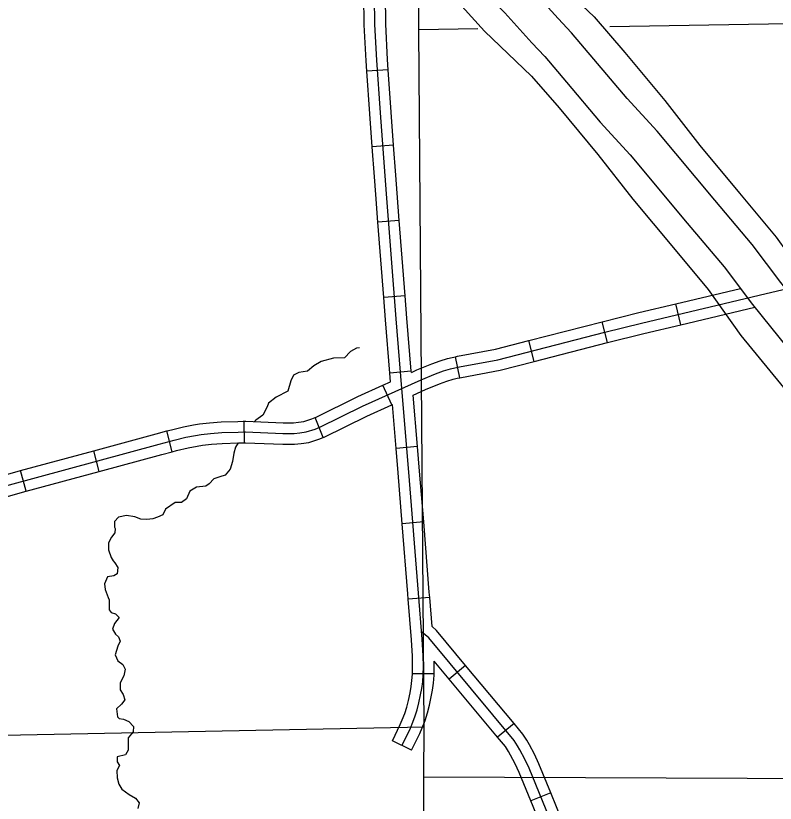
# Model space of a CAD drawing. Extents: x -492261 to -432772, y 1441225 to 1452922.
# Drawn here: x -458028.3 to -457876.9, y 1451389.7 to 1451546.8 of the extents above; entities that cross this region are included whole.
import ezdxf

# ---------------------------------------------------------------- set-up
doc = ezdxf.new("R2010")
doc.units = 0
doc.layers.add('Default', color=7, linetype='Continuous')

msp = doc.modelspace()

# ---------------------------------------------------------------- linework, layer by layer
at = {"layer": 'Default'}
for p, q in [((-457954.05, 1451536.03), (-457958.33, 1451535.72)), ((-457952.97, 1451520.98), (-457957.24, 1451520.67)), ((-457951.84, 1451505.95), (-457956.11, 1451505.62)), ((-457950.66, 1451490.91), (-457954.93, 1451490.58)), ((-457895.73, 1451485.15), (-457896.71, 1451489.32)), ((-457910.36, 1451481.6), (-457911.4, 1451485.76)), ((-457924.95, 1451477.84), (-457926.02, 1451481.99)), ((-457939.77, 1451474.59), (-457940.66, 1451478.79)), ((-457949.46, 1451475.88), (-457953.73, 1451475.53)), ((-457953.33, 1451469.2), (-457955.1, 1451473.1)), ((-457982.69, 1451461.63), (-457982.79, 1451465.91)), ((-457967.04, 1451462.66), (-457968.61, 1451466.65)), ((-457997.11, 1451459.82), (-457998.21, 1451463.97)), ((-458011.66, 1451455.88), (-458012.78, 1451460.02)), ((-457948.2, 1451460.85), (-457952.47, 1451460.49)), ((-458026.21, 1451451.93), (-458027.34, 1451456.06)), ((-457946.98, 1451445.81), (-457951.25, 1451445.47)), ((-457945.78, 1451430.77), (-457950.05, 1451430.42)), ((-457938.61, 1451417.2), (-457941.91, 1451414.45)), ((-457944.9, 1451415.54), (-457949.19, 1451415.55)), ((-457928.96, 1451405.61), (-457932.25, 1451402.87)), ((-457949.39, 1451400.26), (-457953.23, 1451402.16)), ((-457921.63, 1451391.78), (-457925.6, 1451390.16))]:
    msp.add_line(p, q, dxfattribs=at)
for points in [[(-457969.02, 1451627.9), (-457948.86, 1451592.05), (-457945.54, 1451585), (-457942.41, 1451578.8), (-457941.25, 1451576.93), (-457937.58, 1451572.61), (-457933.61, 1451567.92), (-457922.53, 1451555.71), (-457913.02, 1451546.57), (-457906.9, 1451539.48), (-457898.92, 1451529.88), (-457891.94, 1451520.95), (-457884, 1451511.44), (-457876.7, 1451502.65), (-457870.15, 1451493.46), (-457861.12, 1451482.48), (-457847.37, 1451466.06)], [(-457850.4, 1451463.07), (-457863.24, 1451478.02), (-457875.75, 1451493.59), (-457881.49, 1451501.19), (-457888.95, 1451510.02), (-457900.44, 1451523.76), (-457906.41, 1451530.27), (-457913.04, 1451538.14), (-457917.52, 1451543.4), (-457920.14, 1451546.22), (-457925.58, 1451552.24), (-457937.06, 1451564.09), (-457940.09, 1451567.15), (-457940.98, 1451568.14), (-457941.55, 1451568.87), (-457942.51, 1451570.27), (-457944.8, 1451573.99), (-457953.61, 1451590.19), (-457972.39, 1451623.79)], [(-457978.63, 1451620.32), (-457959.87, 1451586.74), (-457950.98, 1451570.41), (-457948.5, 1451566.38), (-457947.32, 1451564.66), (-457946.47, 1451563.56), (-457945.29, 1451562.25), (-457942.16, 1451559.09), (-457930.8, 1451547.36), (-457925.4, 1451541.39), (-457922.85, 1451538.65), (-457918.49, 1451533.53), (-457911.78, 1451525.55), (-457905.81, 1451519.05), (-457894.42, 1451505.43), (-457887.07, 1451496.73), (-457881.39, 1451489.2), (-457868.73, 1451473.45), (-457855.82, 1451458.41)], [(-457983.96, 1451619.5), (-457964.11, 1451584.18), (-457960.95, 1451577.48), (-457957.37, 1451570.38), (-457955.14, 1451566.81), (-457950.67, 1451561.53), (-457946.5, 1451556.61), (-457934.83, 1451543.75), (-457925.47, 1451534.76), (-457919.97, 1451528.4), (-457912.26, 1451519.12), (-457905.27, 1451510.18), (-457897.17, 1451500.47), (-457890.29, 1451492.19), (-457883.77, 1451483.04), (-457874.32, 1451471.53), (-457860.52, 1451455.05)], [(-457951.31, 1451401.21), (-457949.69, 1451404.5), (-457949.27, 1451405.52), (-457948.72, 1451406.92), (-457948.3, 1451408.31), (-457947.93, 1451409.74), (-457947.59, 1451411.32), (-457947.36, 1451412.62), (-457947.18, 1451413.93), (-457947.05, 1451415.34), (-457947.04, 1451417.03), (-457947.1, 1451419.11), (-457947.25, 1451422.44), (-457948, 1451431.63), (-457949.93, 1451455.78), (-457951.32, 1451472.41), (-457952.45, 1451486.32), (-457954.4, 1451511.27), (-457954.66, 1451514.85), (-457955.59, 1451527.42), (-457956.34, 1451537.92), (-457956.69, 1451545.05), (-457956.83, 1451556)], [(-457944.83, 1451091.7), (-457944.89, 1451103.15), (-457946.83, 1451244.05), (-457946.97, 1451253.15), (-457946.94, 1451394.95), (-457946.87, 1451404.85), (-457947.93, 1451544), (-457948.01, 1451552.92)], [(-457958.33, 1451535.72), (-457958.48, 1451537.79), (-457958.83, 1451544.99), (-457958.91, 1451550.92)], [(-457954.05, 1451536.03), (-457954.2, 1451538.05), (-457954.55, 1451545.12), (-457954.62, 1451550.97)], [(-457630.98, 1451535.76), (-457685.87, 1451540.2), (-457838.76, 1451545.78), (-457909.88, 1451544.62)], [(-457936.17, 1451544.19), (-457947.93, 1451544)], [(-457957.24, 1451520.67), (-457957.72, 1451527.26), (-457958.33, 1451535.72)], [(-457952.97, 1451520.98), (-457953.45, 1451527.57), (-457954.05, 1451536.03)], [(-457951.84, 1451505.95), (-457952.27, 1451511.44), (-457952.53, 1451515.01), (-457952.97, 1451520.98)], [(-457956.11, 1451505.62), (-457956.54, 1451511.11), (-457956.8, 1451514.69), (-457957.24, 1451520.67)], [(-457954.93, 1451490.58), (-457956.11, 1451505.62)], [(-457950.66, 1451490.91), (-457951.84, 1451505.95)], [(-457973.69, 1451463.48), (-457972.83, 1451463.47), (-457971.66, 1451463.59), (-457970.38, 1451463.79), (-457968.59, 1451464.35), (-457967.66, 1451464.72), (-457959.21, 1451468.89), (-457947.48, 1451474.2), (-457944.6, 1451475.39), (-457943, 1451475.95), (-457941.63, 1451476.36), (-457940.8, 1451476.56), (-457939.85, 1451476.77), (-457932.2, 1451478.19), (-457910.89, 1451483.68), (-457903.58, 1451485.49), (-457878.68, 1451491.39), (-457873.31, 1451492.64), (-457853.34, 1451497.81)], [(-457949.46, 1451475.88), (-457950.31, 1451486.49), (-457950.66, 1451490.91)], [(-457896.71, 1451489.32), (-457883.79, 1451492.38)], [(-457953.73, 1451475.53), (-457954.59, 1451486.15), (-457954.93, 1451490.58)], [(-457911.4, 1451485.76), (-457904.09, 1451487.58), (-457896.71, 1451489.32)], [(-457895.73, 1451485.15), (-457880.95, 1451488.65)], [(-457926.02, 1451481.99), (-457911.42, 1451485.76), (-457911.4, 1451485.76)], [(-457910.36, 1451481.6), (-457903.08, 1451483.41), (-457895.73, 1451485.15)], [(-457940.66, 1451478.79), (-457940.27, 1451478.87), (-457932.66, 1451480.28), (-457926.02, 1451481.99)], [(-457924.95, 1451477.84), (-457910.36, 1451481.6), (-457910.36, 1451481.6)], [(-457959.76, 1451480.58), (-457960.37, 1451480.47), (-457961.58, 1451479.81), (-457962.78, 1451478.55), (-457964.98, 1451478.46), (-457967.45, 1451477.83), (-457968.91, 1451476.96), (-457970.15, 1451475.9), (-457971.88, 1451475.65), (-457972.93, 1451475.08), (-457973.44, 1451473.95), (-457974.08, 1451471.9), (-457976.42, 1451470.7), (-457977.9, 1451469.51), (-457978.2, 1451468.79), (-457979.07, 1451467.1), (-457980.45, 1451466.15), (-457980.72, 1451465.85)], [(-457949.44, 1451475.66), (-457948.33, 1451476.16), (-457945.37, 1451477.39), (-457943.66, 1451477.99), (-457942.2, 1451478.43), (-457941.29, 1451478.65), (-457940.66, 1451478.79)], [(-457939.77, 1451474.59), (-457939.44, 1451474.66), (-457931.73, 1451476.1), (-457924.95, 1451477.84)], [(-457953.59, 1451473.79), (-457953.73, 1451475.53)], [(-457949.44, 1451475.66), (-457949.46, 1451475.88)], [(-457955.1, 1451473.1), (-457953.59, 1451473.79)], [(-457949.07, 1451471.13), (-457946.63, 1451472.23), (-457943.84, 1451473.38), (-457942.34, 1451473.92), (-457941.07, 1451474.29), (-457940.32, 1451474.48), (-457939.77, 1451474.59)], [(-457968.61, 1451466.65), (-457968.53, 1451466.68), (-457960.13, 1451470.82), (-457955.1, 1451473.1)], [(-457948.2, 1451460.85), (-457949.07, 1451471.13)], [(-457967.04, 1451462.66), (-457966.79, 1451462.76), (-457958.3, 1451466.95), (-457953.33, 1451469.2)], [(-457953.33, 1451469.2), (-457953.21, 1451469.25)], [(-457952.47, 1451460.49), (-457953.21, 1451469.25)], [(-457998.21, 1451463.97), (-457997.29, 1451464.21), (-457994.85, 1451464.8), (-457992.85, 1451465.18), (-457991.66, 1451465.37), (-457989.67, 1451465.62), (-457987.35, 1451465.77), (-457984.03, 1451465.88), (-457982.96, 1451465.91), (-457982.79, 1451465.91)], [(-457982.79, 1451465.91), (-457982.46, 1451465.92), (-457974.99, 1451465.62), (-457973.68, 1451465.62), (-457972.93, 1451465.62), (-457971.94, 1451465.71), (-457970.87, 1451465.88), (-457969.31, 1451466.37), (-457968.61, 1451466.65)], [(-458030.28, 1451453.04), (-457999.75, 1451461.34), (-457996.76, 1451462.13), (-457994.4, 1451462.7), (-457992.48, 1451463.07), (-457991.36, 1451463.24), (-457989.46, 1451463.48), (-457987.24, 1451463.63), (-457983.96, 1451463.74), (-457982.91, 1451463.77), (-457982.48, 1451463.78), (-457975.03, 1451463.48), (-457973.69, 1451463.48)], [(-458012.78, 1451460.02), (-458000.3, 1451463.41), (-457998.21, 1451463.97)], [(-457982.69, 1451461.63), (-457982.49, 1451461.63), (-457975.07, 1451461.33), (-457973.7, 1451461.34), (-457972.74, 1451461.33), (-457971.39, 1451461.46), (-457969.89, 1451461.7), (-457967.88, 1451462.33), (-457967.04, 1451462.66)], [(-457983.94, 1451461.6), (-457984.49, 1451460.77), (-457984.8, 1451459.51), (-457985.1, 1451457.89), (-457985.58, 1451456.36), (-457986.55, 1451455.13), (-457987.63, 1451454.85), (-457988.79, 1451454.42), (-457989.73, 1451453.42), (-457990.44, 1451452.94), (-457992.26, 1451452.78), (-457993.59, 1451451.98), (-457994.26, 1451450.41), (-457995.27, 1451449.73), (-457996.56, 1451449.72), (-457998.44, 1451448.36), (-457998.99, 1451447.25), (-458000.03, 1451446.74), (-458001, 1451446.46), (-458002.19, 1451446.34), (-458003.4, 1451446.37), (-458004.58, 1451446.86), (-458006.22, 1451447.1), (-458007.84, 1451446.75), (-458008.62, 1451445.9), (-458008.62, 1451444.81), (-458008.52, 1451444.49), (-458008.56, 1451443.63), (-458009.22, 1451442.75), (-458009.8, 1451441.65), (-458009.79, 1451440.27), (-458009.29, 1451438.74), (-458008.9, 1451438.03), (-458008.58, 1451437.64), (-458007.96, 1451436.76), (-458008.12, 1451435.44), (-458008.77, 1451435.05), (-458009.99, 1451434.85), (-458010.59, 1451433.49), (-458010.5, 1451432.34), (-458009.92, 1451430.78), (-458009.68, 1451430.27), (-458009.68, 1451429.35), (-458009.66, 1451428.29), (-458009.3, 1451427.78), (-458008.41, 1451427.52), (-458007.7, 1451426.79), (-458008.61, 1451425.57), (-458009.04, 1451424.44), (-458008.42, 1451423.42), (-458007.83, 1451422.92), (-458007.52, 1451422.01), (-458007.96, 1451421.02), (-458008.51, 1451419.32), (-458007.97, 1451418.13), (-458006.98, 1451417.38), (-458006.47, 1451416.44), (-458006.78, 1451415.14), (-458007.51, 1451413.72), (-458007.48, 1451412.35), (-458006.88, 1451411.39), (-458006.54, 1451410.33), (-458007.23, 1451409.46), (-458008.24, 1451408.51), (-458008.03, 1451406.91), (-458007.7, 1451406.63), (-458006.84, 1451406.48), (-458005.77, 1451406.02), (-458004.83, 1451405.01), (-458004.89, 1451403.95), (-458005.92, 1451402.75), (-458005.92, 1451401.63), (-458005.88, 1451400.28), (-458006.43, 1451399.38), (-458008.11, 1451398.94), (-458008.08, 1451397.94)], [(-457997.11, 1451459.82), (-457996.24, 1451460.06), (-457993.95, 1451460.61), (-457992.12, 1451460.96), (-457991.06, 1451461.12), (-457989.26, 1451461.35), (-457987.14, 1451461.49), (-457983.9, 1451461.6), (-457982.85, 1451461.63), (-457982.69, 1451461.63)], [(-458027.34, 1451456.06), (-458012.78, 1451460.02)], [(-458011.66, 1451455.88), (-457999.19, 1451459.27), (-457997.11, 1451459.82)], [(-457951.25, 1451445.47), (-457952.06, 1451455.61), (-457952.47, 1451460.49)], [(-457946.98, 1451445.81), (-457947.79, 1451455.96), (-457948.2, 1451460.85)], [(-458030.38, 1451455.23), (-458027.34, 1451456.06)], [(-458026.21, 1451451.93), (-458011.66, 1451455.88)], [(-458031.42, 1451450.58), (-458029.76, 1451450.96), (-458026.21, 1451451.93)], [(-457950.05, 1451430.42), (-457950.13, 1451431.46), (-457951.25, 1451445.47)], [(-457945.78, 1451430.77), (-457945.86, 1451431.8), (-457946.98, 1451445.81)], [(-457949.19, 1451415.55), (-457949.18, 1451417.01), (-457949.24, 1451419.03), (-457949.39, 1451422.31), (-457950.05, 1451430.42)], [(-457945.3, 1451424.93), (-457945.78, 1451430.77)], [(-457938.61, 1451417.2), (-457944.43, 1451424.18), (-457945.3, 1451424.93)], [(-457915.94, 1451372.09), (-457925.95, 1451396.71), (-457926.82, 1451398.52), (-457927.78, 1451400.33), (-457928.26, 1451401.15), (-457928.95, 1451402.25), (-457945.97, 1451422.68), (-457947.39, 1451423.91)], [(-457944.9, 1451415.54), (-457944.89, 1451417.06), (-457944.92, 1451418.07)], [(-457941.91, 1451414.45), (-457944.92, 1451418.07)], [(-457928.96, 1451405.61), (-457938.61, 1451417.2)], [(-457953.23, 1451402.16), (-457951.64, 1451405.38), (-457951.26, 1451406.32), (-457950.75, 1451407.62), (-457950.37, 1451408.89), (-457950.02, 1451410.23), (-457949.7, 1451411.74), (-457949.48, 1451412.96), (-457949.31, 1451414.18), (-457949.19, 1451415.44), (-457949.19, 1451415.55)], [(-457949.39, 1451400.26), (-457947.73, 1451403.61), (-457947.28, 1451404.72), (-457946.69, 1451406.22), (-457946.24, 1451407.74), (-457945.85, 1451409.25), (-457945.49, 1451410.9), (-457945.24, 1451412.28), (-457945.05, 1451413.68), (-457944.9, 1451415.23), (-457944.9, 1451415.54)], [(-457932.25, 1451402.87), (-457941.91, 1451414.45)], [(-457946.87, 1451404.85), (-458097.87, 1451401.88), (-458245.74, 1451399.02), (-458396.75, 1451396.11), (-458546.87, 1451398.2), (-458686.56, 1451400.4)], [(-457921.63, 1451391.78), (-457923.99, 1451397.58), (-457924.91, 1451399.49), (-457925.91, 1451401.37), (-457926.43, 1451402.26), (-457927.21, 1451403.51), (-457928.96, 1451405.61)], [(-457925.6, 1451390.16), (-457927.91, 1451395.84), (-457928.73, 1451397.55), (-457929.66, 1451399.29), (-457930.1, 1451400.04), (-457930.69, 1451400.99), (-457932.25, 1451402.87)], [(-458008.08, 1451397.94), (-458007.66, 1451397.26), (-458008.13, 1451396.24), (-458008.12, 1451394.75), (-458007.74, 1451393.53), (-458007.17, 1451392.54), (-458005.69, 1451391.43), (-458004.47, 1451390.74), (-458003.7, 1451389.81), (-458003.96, 1451388.63)], [(-457946.94, 1451394.95), (-457834.15, 1451394.51), (-457796.85, 1451393.07)], [(-457915.95, 1451377.8), (-457921.63, 1451391.78)], [(-457919.92, 1451376.19), (-457925.6, 1451390.16)]]:
    msp.add_lwpolyline(points, dxfattribs=at)

doc.saveas('drawing.dxf')
